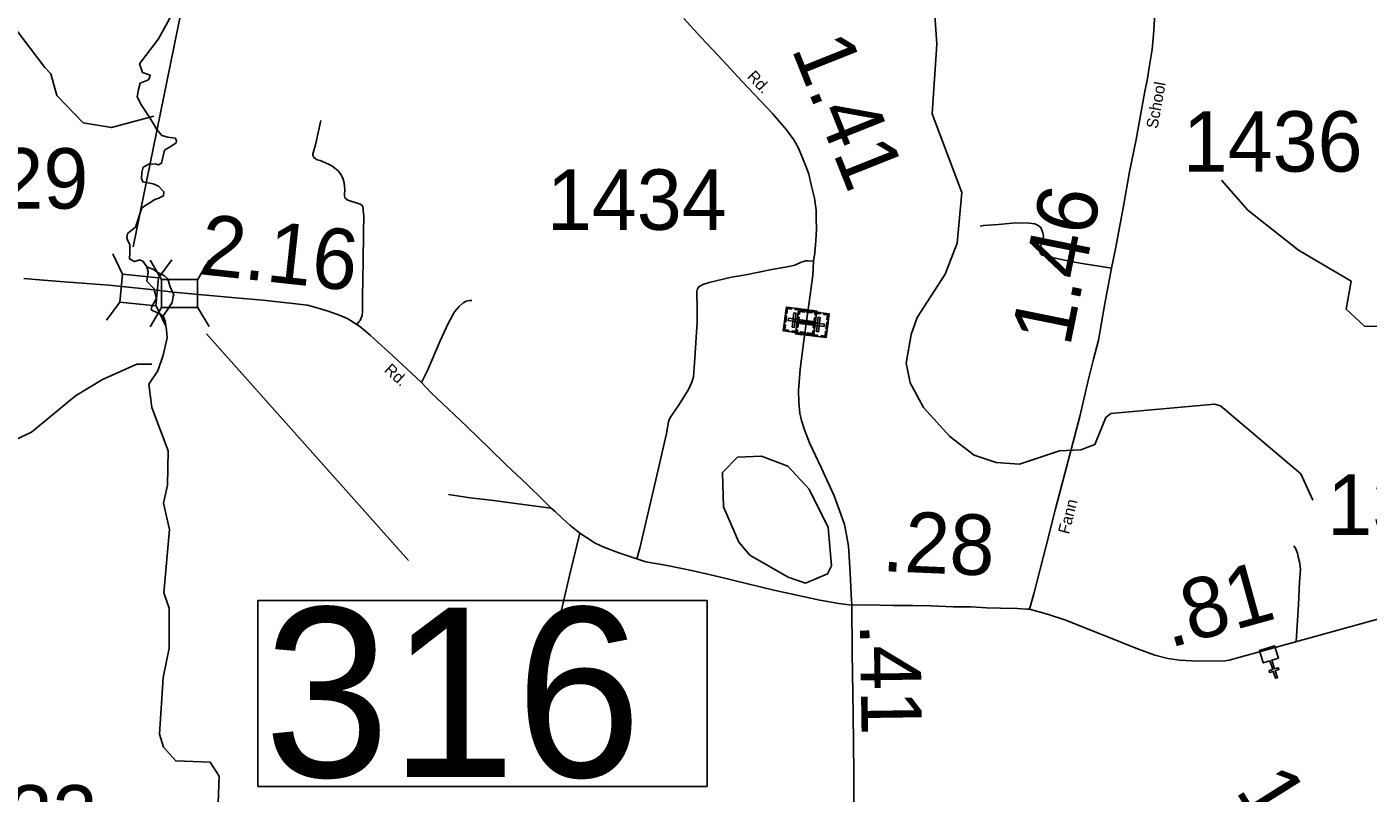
# Model space of a CAD drawing. Extents: x 2093524 to 2270757, y 289120 to 570408.
# Drawn here: x 2139794 to 2150889, y 481634 to 487969 of the extents above; entities that cross this region are included whole.
import ezdxf

# ---------------------------------------------------------------- set-up
doc = ezdxf.new("R2010")
doc.units = 0
for name, color, linetype in [('Exist Cultural Cemetery CELL', 7, 'Continuous'), ('Exist Cultural Church CELL', 7, 'Continuous'), ('Exist Hydrographic Creek Single Shore', 7, 'Continuous'), ('Exist Hydrographic Misc Water Feature', 7, 'Continuous'), ('Exist Hydrographic Pond Under 1500 Sq Ft', 7, 'Continuous'), ('Exist Road Non-System Type 51', 7, 'Continuous'), ('Exist Road Secondary Mileage Hundredths English Label', 7, 'Continuous'), ('Exist Road Secondary Structure Standard Bridge CELL', 7, 'Continuous'), ('Exist Road Secondary Structure Standard Bridge Number Label', 7, 'Continuous'), ('Exist Road Secondary Type 51 Attributed', 7, 'Continuous'), ('Exist Road Secondary Type 51 Label', 7, 'Continuous'), ('Exist Road Secondary Type 51 Number Label', 7, 'Continuous')]:
    doc.layers.add(name, color=color, linetype=linetype)

msp = doc.modelspace()

# ---------------------------------------------------------------- linework, layer by layer
at = {"layer": 'Exist Cultural Cemetery CELL'}
for points in [[(2146050, 485456), (2146077, 485653), (2146329, 485619), (2146303, 485422)], [(2146120, 485647), (2146118, 485636), (2146086, 485640), (2146081, 485600), (2146070, 485602), (2146077, 485653)], [(2146191, 485626), (2146148, 485632), (2146149, 485643), (2146192, 485638)], [(2146060, 485529), (2146067, 485580), (2146078, 485579), (2146071, 485528)], [(2146094, 485560), (2146091, 485541), (2146292, 485514), (2146295, 485533)], [(2146123, 485487), (2146142, 485485), (2146157, 485601), (2146139, 485604)], [(2146430, 485598), (2146406, 485401), (2146153, 485430), (2146177, 485628)], [(2146181, 485570), (2146171, 485485), (2146160, 485487), (2146170, 485571)], [(2146173, 485595), (2146184, 485594), (2146187, 485616), (2146227, 485611), (2146228, 485622), (2146177, 485628)], [(2146388, 485493), (2146390, 485512), (2146189, 485536), (2146186, 485517)], [(2146256, 485618), (2146213, 485623), (2146214, 485635), (2146257, 485629)], [(2146246, 485620), (2146289, 485615), (2146288, 485604), (2146245, 485609)], [(2146325, 485586), (2146313, 485588), (2146316, 485610), (2146276, 485615), (2146278, 485626), (2146329, 485619)], [(2146299, 485480), (2146310, 485564), (2146321, 485563), (2146310, 485479)], [(2146313, 485612), (2146356, 485607), (2146355, 485596), (2146312, 485601)], [(2146357, 485566), (2146339, 485568), (2146325, 485451), (2146343, 485449)], [(2146387, 485603), (2146385, 485592), (2146417, 485588), (2146412, 485548), (2146423, 485547), (2146430, 485598)], [(2146093, 485450), (2146095, 485461), (2146063, 485465), (2146068, 485506), (2146057, 485507), (2146050, 485456)], [(2146167, 485440), (2146124, 485446), (2146125, 485457), (2146168, 485451)], [(2146157, 485463), (2146169, 485462), (2146166, 485440), (2146206, 485435), (2146205, 485424), (2146153, 485430)], [(2146233, 485431), (2146190, 485437), (2146192, 485448), (2146235, 485442)], [(2146227, 485433), (2146270, 485428), (2146268, 485417), (2146225, 485422)], [(2146307, 485455), (2146296, 485456), (2146293, 485434), (2146253, 485440), (2146251, 485429), (2146303, 485422)], [(2146292, 485425), (2146335, 485420), (2146334, 485409), (2146291, 485414)], [(2146363, 485406), (2146365, 485417), (2146397, 485413), (2146401, 485453), (2146412, 485452), (2146406, 485401)], [(2146421, 485525), (2146415, 485473), (2146404, 485475), (2146410, 485526)]]:
    msp.add_lwpolyline(points, close=True, dxfattribs=at)
at = {"layer": 'Exist Cultural Church CELL'}
msp.add_lwpolyline([(2150146, 482751), (2150092, 482734), (2150115, 482661), (2150145, 482671), (2150150, 482655), (2150120, 482646), (2150138, 482588), (2150122, 482584), (2150104, 482641), (2150074, 482631), (2150069, 482647), (2150099, 482656), (2150076, 482729), (2150021, 482711), (2149989, 482813), (2150114, 482852)], close=True, dxfattribs=at)
at = {"layer": 'Exist Hydrographic Creek Single Shore'}
for points in [[(2140834, 487180), (2140805, 487225), (2140741, 487322), (2140706, 487391), (2140717, 487450), (2140732, 487504), (2140800, 487531), (2140809, 487551), (2140814, 487569), (2140751, 487591), (2140726, 487663), (2140883, 487869), (2141007, 488097), (2141023, 488129), (2141057, 488122), (2141205, 488496), (2141278, 488839), (2141260, 489230), (2141227, 489237), (2141118, 489403), (2141132, 489970), (2141081, 490096)], [(2140843, 485807), (2140786, 485867), (2140798, 485943), (2140787, 485986), (2140757, 486028), (2140728, 486042), (2140683, 486028), (2140643, 486051), (2140647, 486101), (2140647, 486170), (2140629, 486200), (2140620, 486224), (2140627, 486260), (2140692, 486314), (2140744, 486474), (2140852, 486543), (2140886, 486553), (2140923, 486573), (2140928, 486606), (2140883, 486651), (2140840, 486672), (2140753, 486687), (2140741, 486715), (2140744, 486764), (2140755, 486809), (2140804, 486833), (2140854, 486838), (2140883, 486829), (2140908, 486842), (2140933, 486951), (2140993, 486986), (2141029, 487011), (2141032, 487031), (2141022, 487050), (2140959, 487056), (2140910, 487072), (2140870, 487121), (2140834, 487180)], [(2140921, 485581), (2140955, 485626), (2140995, 485689), (2141004, 485739), (2141009, 485754), (2140980, 485819), (2140971, 485847), (2140960, 485887), (2140932, 485912), (2140876, 485937), (2140841, 485963), (2140787, 485986)], [(2140876, 485125), (2140921, 485255), (2140955, 485399), (2140950, 485464), (2140937, 485536), (2140921, 485581), (2140881, 485601), (2140823, 485631), (2140827, 485657), (2140847, 485691), (2140867, 485725), (2140843, 485807)], [(2141377, 481551), (2141384, 481774), (2141309, 481891), (2141025, 481900), (2140925, 482013), (2140891, 482122), (2140922, 482591), (2140971, 482832), (2140970, 483164), (2140928, 483289), (2140975, 483813), (2140924, 484031), (2140957, 484181), (2140964, 484463), (2140829, 484823), (2140803, 485014), (2140876, 485125)]]:
    msp.add_lwpolyline(points, dxfattribs=at)
at = {"layer": 'Exist Hydrographic Misc Water Feature'}
for points in [[(2149676, 486703), (2149894, 486455), (2150313, 486122), (2150747, 485868), (2150707, 485635), (2150858, 485495), (2151099, 485493), (2151174, 485597), (2151165, 485728), (2151597, 485821), (2151764, 485890), (2151929, 486057), (2152160, 486541), (2152173, 487082), (2152089, 487317), (2152047, 487367), (2151946, 487582), (2151585, 488029), (2151158, 488362), (2150707, 488575), (2150449, 488583), (2150074, 488512), (2149817, 488428), (2149709, 488345)], [(2149668, 484836), (2149618, 484850), (2148760, 484772), (2148719, 484740), (2148628, 484516), (2148512, 484472), (2148337, 484463), (2148004, 484355), (2147812, 484368), (2147629, 484428), (2147428, 484583), (2147210, 484823), (2147101, 485025), (2147067, 485190), (2147108, 485425), (2147157, 485566), (2147389, 485925), (2147488, 486182), (2147528, 486601), (2147283, 487249), (2147322, 487826), (2147305, 488065)], [(2140844, 487231), (2140494, 487136), (2140261, 487177), (2140043, 487401), (2139993, 487582), (2139942, 487632), (2139691, 487965)], [(2139614, 484516), (2139831, 484617), (2140005, 484761), (2140196, 484918), (2140420, 485054), (2140703, 485180), (2140828, 485181)], [(2150432, 484057), (2150331, 484275), (2149668, 484836)]]:
    msp.add_lwpolyline(points, dxfattribs=at)
at = {"layer": 'Exist Hydrographic Pond Under 1500 Sq Ft'}
msp.add_lwpolyline([(2146234, 483370), (2146092, 483419), (2145775, 483602), (2145683, 483709), (2145556, 484000), (2145547, 484286), (2145671, 484411), (2145871, 484420), (2146088, 484337), (2146264, 484147), (2146423, 483829), (2146450, 483513), (2146417, 483448), (2146234, 483370)], dxfattribs=at)
at = {"layer": 'Exist Road Non-System Type 51'}
for points in [[(2142524, 485509), (2142543, 485532), (2142551, 485542), (2142559, 485564), (2142568, 485582), (2142570, 485616), (2142571, 485718), (2142574, 485898), (2142576, 486012), (2142578, 486280), (2142580, 486403), (2142577, 486452), (2142576, 486466), (2142572, 486484), (2142564, 486494), (2142552, 486502), (2142517, 486515), (2142473, 486528), (2142449, 486536), (2142437, 486544), (2142431, 486550), (2142425, 486561), (2142422, 486573), (2142420, 486583), (2142423, 486621), (2142418, 486679), (2142407, 486719), (2142387, 486755), (2142368, 486780), (2142342, 486802), (2142317, 486821), (2142289, 486835), (2142220, 486863), (2142196, 486871), (2142188, 486875), (2142178, 486881), (2142168, 486890), (2142164, 486896), (2142160, 486904), (2142159, 486912), (2142159, 486920), (2142161, 486928), (2142182, 486995), (2142226, 487194)], [(2147680, 486321), (2147706, 486327), (2147830, 486336), (2147971, 486348), (2148087, 486345), (2148132, 486340), (2148158, 486328), (2148180, 486311), (2148197, 486265), (2148202, 486241), (2148198, 486209), (2148177, 486145), (2148172, 486120), (2148176, 486097), (2148189, 486083), (2148227, 486078), (2148285, 486059), (2148460, 486024), (2148540, 486010), (2148701, 485985), (2148765, 485974)], [(2144839, 483571), (2144865, 483658), (2144926, 483919), (2144996, 484223), (2145086, 484606), (2145102, 484703), (2145113, 484733), (2145129, 484759), (2145191, 484847), (2145267, 484972), (2145295, 485031), (2145307, 485075), (2145320, 485229), (2145330, 485401), (2145338, 485524), (2145339, 485660), (2145337, 485750), (2145336, 485780), (2145340, 485804), (2145352, 485820), (2145385, 485839), (2145439, 485856), (2145622, 485899), (2145740, 485920), (2145849, 485940), (2145957, 485962), (2146096, 485987), (2146146, 486000), (2146200, 486023), (2146237, 486034), (2146256, 486034), (2146300, 486031)], [(2143057, 485028), (2143109, 485127), (2143214, 485373), (2143278, 485518), (2143330, 485613), (2143369, 485658), (2143404, 485687), (2143428, 485701), (2143456, 485706), (2143476, 485708)], [(2143282, 484104), (2143462, 484076), (2143635, 484055), (2143898, 484019), (2144130, 483991)], [(2144184, 483006), (2144230, 483207), (2144285, 483444), (2144368, 483784)], [(2150274, 483678), (2150288, 483658), (2150305, 483618), (2150309, 483588), (2150321, 483546), (2150328, 483486), (2150322, 483382), (2150313, 483190), (2150293, 482888)]]:
    msp.add_lwpolyline(points, dxfattribs=at)
at = {"layer": 'Exist Road Secondary Structure Standard Bridge CELL'}
for p, q in [((2140506, 486093), (2140586, 485924)), ((2140813, 486041), (2140909, 485881)), ((2140882, 485893), (2140993, 486043)), ((2141206, 485879), (2141302, 486039)), ((2140453, 485543), (2140564, 485693)), ((2140813, 485489), (2140909, 485649)), ((2140860, 485668), (2140940, 485499)), ((2141206, 485653), (2141302, 485492))]:
    msp.add_line(p, q, dxfattribs=at)
for points in [[(2140586, 485924), (2140882, 485894), (2140860, 485664), (2140564, 485693)], [(2140909, 485881), (2141206, 485880), (2141206, 485648), (2140909, 485649)]]:
    msp.add_lwpolyline(points, close=True, dxfattribs=at)
at = {"layer": 'Exist Road Secondary Structure Standard Bridge Number Label'}
for p, q in [((2140674, 486150), (2141481, 490126)), ((2141279, 485430), (2142950, 483557))]:
    msp.add_line(p, q, dxfattribs=at)
msp.add_lwpolyline([(2141705, 483226), (2145420, 483226), (2145420, 481689), (2141705, 481689)], close=True, dxfattribs=at)
at = {"layer": 'Exist Road Secondary Type 51 Attributed'}
for points in [[(2145227, 488038), (2145368, 487883), (2145511, 487733), (2145712, 487517), (2145963, 487254), (2146078, 487119), (2146139, 487036), (2146173, 486973), (2146204, 486901), (2146242, 486804), (2146263, 486752), (2146281, 486663), (2146309, 486553), (2146323, 486453), (2146324, 486386), (2146326, 486300), (2146320, 486203), (2146312, 486101), (2146300, 486031), (2146294, 485915), (2146264, 485694), (2146224, 485395), (2146191, 485139), (2146177, 484964), (2146179, 484864), (2146189, 484775), (2146202, 484715), (2146227, 484637), (2146268, 484530), (2146366, 484320), (2146472, 484092), (2146527, 483941), (2146557, 483856), (2146573, 483770), (2146589, 483676), (2146599, 483547), (2146608, 483399), (2146613, 483275), (2146617, 483187)], [(2149125, 488072), (2149112, 487902), (2149101, 487783), (2149078, 487633), (2149064, 487543), (2149038, 487420), (2148970, 487039), (2148915, 486771), (2148861, 486472), (2148801, 486149), (2148765, 485974), (2148709, 485665), (2148659, 485380), (2148616, 485223), (2148574, 485046), (2148503, 484749), (2148431, 484475), (2148303, 483985), (2148225, 483679), (2148123, 483281), (2148087, 483156)], [(2140847, 485796), (2140476, 485833), (2140102, 485861), (2139898, 485879), (2139768, 485888)], [(2141005, 485776), (2140847, 485796)], [(2146617, 483187), (2146510, 483203), (2146352, 483230), (2145974, 483312), (2145757, 483364), (2145520, 483421), (2145305, 483471), (2145090, 483516), (2144913, 483547), (2144839, 483571), (2144690, 483622), (2144567, 483668), (2144494, 483701), (2144423, 483747), (2144368, 483784), (2144285, 483850), (2144224, 483905), (2144165, 483962), (2144130, 483991), (2144061, 484060), (2143932, 484187), (2143757, 484350), (2143622, 484483), (2143435, 484663), (2143280, 484812), (2143141, 484940), (2143057, 485028), (2142819, 485251), (2142637, 485418), (2142558, 485484), (2142524, 485509), (2142449, 485554), (2142394, 485581), (2142287, 485619), (2142175, 485652), (2142116, 485667), (2141994, 485683), (2141747, 485710), (2141519, 485729), (2141005, 485776)], [(2152202, 483369), (2152150, 483374), (2151980, 483355), (2151812, 483318), (2151628, 483267), (2151279, 483159), (2149740, 482733), (2149705, 482727), (2149484, 482724), (2149328, 482733), (2149232, 482747), (2149125, 482775), (2148988, 482824), (2148379, 483068), (2148244, 483112), (2148087, 483156)], [(2148087, 483156), (2148063, 483154), (2147987, 483160), (2147849, 483164), (2147733, 483167), (2147605, 483173), (2147455, 483174), (2147271, 483182), (2147123, 483185), (2146959, 483186), (2146739, 483191), (2146617, 483187)], [(2146617, 483187), (2146622, 482799), (2146629, 482283), (2146634, 481803), (2146635, 481391), (2146637, 481089), (2146640, 481015)]]:
    msp.add_lwpolyline(points, dxfattribs=at)

# ---------------------------------------------------------------- texts
at = {"layer": 'Exist Road Secondary Mileage Hundredths English Label'}
for s, rotation, p in [('1.41', 291.7432, (2146115, 487790)), ('1.46', 78.5524, (2148422, 485316)), ('2.16', 353.7739, (2141209, 485926)), ('.28', 357.6011, (2146861, 483470)), ('.81', 15.4961, (2149246, 482833)), ('.41', 270.8548, (2146685, 483039)), ('1.27', 302.0158, (2149785, 481656))]:
    msp.add_text(s, height=500, rotation=rotation, dxfattribs=at).set_placement(p)
at = {"layer": 'Exist Road Secondary Structure Standard Bridge Number Label'}
msp.add_text('316', height=1400, dxfattribs=at).set_placement((2141755, 481768))
at = {"layer": 'Exist Road Secondary Type 51 Label'}
for s, rotation, p in [('Rd.', 313.6288, (2145746, 487553)), ('School', 79.7777, (2149146, 487123)), ('Rd.', 317.4527, (2142743, 485124)), ('Fann', 75.6999, (2148414, 483770))]:
    msp.add_text(s, height=95, rotation=rotation, dxfattribs=at).set_placement(p)
at = {"layer": 'Exist Road Secondary Type 51 Number Label'}
for s, p in [('1436', (2149355, 486772)), ('1329', (2138815, 486466)), ('1434', (2144095, 486291)), ('1329', (2150551, 483769)), ('1433', (2138891, 481200))]:
    msp.add_text(s, height=500, dxfattribs=at).set_placement(p)

doc.saveas('drawing.dxf')
